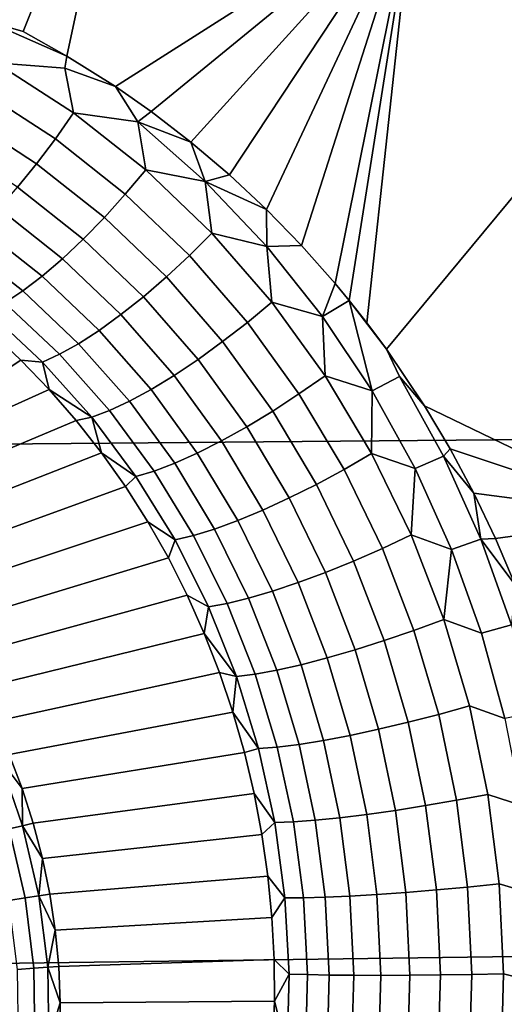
# Model space of a CAD drawing. Header units: metres. Extents: x -240 to 45, y -77 to 27.
# Tile 217 of 656: x -202.923 to -202.318, y -1.949 to -0.719. Entities that reach past the tile are written whole.
import ezdxf

# ---------------------------------------------------------------- set-up
doc = ezdxf.new("R2010")
doc.units = ezdxf.units.M
doc.layers.add('solid_102011X2', color=7, linetype='CONTINUOUS')

msp = doc.modelspace()

# ---------------------------------------------------------------- linework, layer by layer
at = {"layer": 'solid_102011X2'}
for points in [[(-202.964157, -0.720818, 269.033264), (-202.975327, -0.705476, 269.036926), (-202.786819, -0.401964, 268.976715), (-202.919159, -0.733525, 269.019196)], [(-202.786819, -0.401964, 268.976715), (-202.864334, -0.764283, 269.001312), (-202.919159, -0.733525, 269.019196)], [(-202.864334, -0.764283, 269.001312), (-202.786819, -0.401964, 268.976715), (-202.432129, -0.566025, 268.845001), (-202.803818, -0.802437, 268.980957)], [(-202.759323, -0.833574, 268.965576), (-202.803818, -0.802437, 268.980957), (-202.432129, -0.566025, 268.845001)], [(-202.709396, -0.871948, 268.947815), (-202.759323, -0.833574, 268.965576), (-202.432129, -0.566025, 268.845001)], [(-202.661285, -0.912752, 268.930237), (-202.709396, -0.871948, 268.947815), (-202.432129, -0.566025, 268.845001)], [(-202.615173, -0.955777, 268.912933), (-202.661285, -0.912752, 268.930237), (-202.432129, -0.566025, 268.845001)], [(-202.571121, -1.001017, 268.895966), (-202.615173, -0.955777, 268.912933), (-202.432129, -0.566025, 268.845001)], [(-202.529297, -1.048243, 268.879425), (-202.571121, -1.001017, 268.895966), (-202.432129, -0.566025, 268.845001)], [(-202.511749, -1.069468, 268.872375), (-202.529297, -1.048243, 268.879425), (-202.432129, -0.566025, 268.845001)], [(-202.489716, -1.097442, 268.863373), (-202.511749, -1.069468, 268.872375), (-202.432129, -0.566025, 268.845001)], [(-202.489716, -1.097442, 268.863373), (-202.432129, -0.566025, 268.845001), (-202.083939, -0.67063, 268.693451), (-202.465164, -1.130507, 268.85321)], [(-201.44368, -0.592833, 325.894379), (-203.032257, -0.599517, 324.298187), (-203.00383, -1.249483, 324.274841), (-201.415802, -1.235552, 325.871094)], [(-202.417801, -1.200945, 268.83313), (-202.465164, -1.130507, 268.85321), (-202.083939, -0.67063, 268.693451), (-202.13028, -1.339805, 268.705109)], [(-202.964157, -0.720818, 269.033264), (-202.919159, -0.733525, 269.019196), (-202.864334, -0.764283, 269.001312)], [(-202.953064, -0.772573, 269.02536), (-202.964157, -0.720818, 269.033264), (-202.864334, -0.764283, 269.001312), (-202.866898, -0.779541, 269.00174)], [(-202.878738, -0.867781, 268.989685), (-202.972717, -0.80695, 269.02179), (-202.953064, -0.772573, 269.02536), (-202.856049, -0.835285, 268.992798)], [(-202.866898, -0.779541, 269.00174), (-202.856049, -0.835285, 268.992798), (-202.953064, -0.772573, 269.02536)], [(-202.866898, -0.779541, 269.00174), (-202.864334, -0.764283, 269.001312), (-202.803818, -0.802437, 268.980957)], [(-202.856049, -0.835285, 268.992798), (-202.866898, -0.779541, 269.00174), (-202.803818, -0.802437, 268.980957), (-202.775864, -0.846505, 268.970459)], [(-202.902191, -0.898853, 268.981598), (-202.993195, -0.839922, 269.013214), (-202.972717, -0.80695, 269.02179), (-202.878738, -0.867781, 268.989685)], [(-202.775864, -0.846505, 268.970459), (-202.803818, -0.802437, 268.980957), (-202.759323, -0.833574, 268.965576)], [(-202.791458, -0.93692, 268.957977), (-202.878738, -0.867781, 268.989685), (-202.856049, -0.835285, 268.992798), (-202.76593, -0.906556, 268.960632)], [(-202.775864, -0.846505, 268.970459), (-202.76593, -0.906556, 268.960632), (-202.856049, -0.835285, 268.992798)], [(-202.775864, -0.846505, 268.970459), (-202.759323, -0.833574, 268.965576), (-202.709396, -0.871948, 268.947815)], [(-202.925964, -0.927953, 268.968597), (-203.014175, -0.87091, 268.999756), (-202.993195, -0.839922, 269.013214), (-202.902191, -0.898853, 268.981598)], [(-202.775864, -0.846505, 268.970459), (-202.709396, -0.871948, 268.947815), (-202.691605, -0.921003, 268.939911)], [(-202.775864, -0.846505, 268.970459), (-202.691605, -0.921003, 268.939911), (-202.76593, -0.906556, 268.960632)], [(-202.817627, -0.965853, 268.950287), (-202.902191, -0.898853, 268.981598), (-202.878738, -0.867781, 268.989685), (-202.791458, -0.93692, 268.957977)], [(-202.691605, -0.921003, 268.939911), (-202.709396, -0.871948, 268.947815), (-202.661285, -0.912752, 268.930237)], [(-202.843964, -0.992846, 268.937714), (-202.925964, -0.927953, 268.968597), (-202.902191, -0.898853, 268.981598), (-202.817627, -0.965853, 268.950287)], [(-202.711395, -1.013578, 268.927094), (-202.791458, -0.93692, 268.957977), (-202.76593, -0.906556, 268.960632), (-202.683273, -0.985572, 268.929352)], [(-202.691605, -0.921003, 268.939911), (-202.683273, -0.985572, 268.929352), (-202.76593, -0.906556, 268.960632)], [(-202.691605, -0.921003, 268.939911), (-202.661285, -0.912752, 268.930237), (-202.615173, -0.955777, 268.912933)], [(-202.691605, -0.921003, 268.939911), (-202.615173, -0.955777, 268.912933), (-202.614517, -1.00229, 268.9104)], [(-202.691605, -0.921003, 268.939911), (-202.614517, -1.00229, 268.9104), (-202.683273, -0.985572, 268.929352)], [(-202.870026, -1.017425, 268.920471), (-202.949646, -0.954571, 268.950958), (-202.925964, -0.927953, 268.968597), (-202.843964, -0.992846, 268.937714)], [(-202.740036, -1.040165, 268.919769), (-202.817627, -0.965853, 268.950287), (-202.791458, -0.93692, 268.957977), (-202.711395, -1.013578, 268.927094)], [(-202.89534, -1.039158, 268.898834), (-202.972839, -0.978239, 268.929016), (-202.949646, -0.954571, 268.950958), (-202.870026, -1.017425, 268.920471)], [(-202.614517, -1.00229, 268.9104), (-202.615173, -0.955777, 268.912933), (-202.571121, -1.001017, 268.895966)], [(-202.768692, -1.064865, 268.907532), (-202.843964, -0.992846, 268.937714), (-202.817627, -0.965853, 268.950287), (-202.740036, -1.040165, 268.919769)], [(-202.919464, -1.057664, 268.87323), (-202.995132, -0.998541, 268.903076), (-202.972839, -0.978239, 268.929016), (-202.89534, -1.039158, 268.898834)], [(-202.79686, -1.087244, 268.890625), (-202.870026, -1.017425, 268.920471), (-202.843964, -0.992846, 268.937714), (-202.768692, -1.064865, 268.907532)], [(-202.638947, -1.09694, 268.897491), (-202.711395, -1.013578, 268.927094), (-202.683273, -0.985572, 268.929352), (-202.608459, -1.07149, 268.899414)], [(-202.614517, -1.00229, 268.9104), (-202.608459, -1.07149, 268.899414), (-202.683273, -0.985572, 268.929352)], [(-202.941971, -1.072618, 268.844055), (-203.016113, -1.015122, 268.873657), (-202.995132, -0.998541, 268.903076), (-202.919464, -1.057664, 268.87323)], [(-202.544952, -1.089627, 268.882355), (-202.614517, -1.00229, 268.9104), (-202.571121, -1.001017, 268.895966), (-202.529297, -1.048243, 268.879425)], [(-202.614517, -1.00229, 268.9104), (-202.544952, -1.089627, 268.882355), (-202.608459, -1.07149, 268.899414)], [(-202.824036, -1.10691, 268.869263), (-202.89534, -1.039158, 268.898834), (-202.870026, -1.017425, 268.920471), (-202.79686, -1.087244, 268.890625)], [(-202.669815, -1.121004, 268.890503), (-202.740036, -1.040165, 268.919769), (-202.711395, -1.013578, 268.927094), (-202.638947, -1.09694, 268.897491)], [(-202.849747, -1.123517, 268.843903), (-202.919464, -1.057664, 268.87323), (-202.89534, -1.039158, 268.898834), (-202.824036, -1.10691, 268.869263)], [(-202.700516, -1.143259, 268.87854), (-202.768692, -1.064865, 268.907532), (-202.740036, -1.040165, 268.919769), (-202.669815, -1.121004, 268.890503)], [(-202.544952, -1.089627, 268.882355), (-202.529297, -1.048243, 268.879425), (-202.511749, -1.069468, 268.872375)], [(-202.873535, -1.136773, 268.814941), (-202.941971, -1.072618, 268.844055), (-202.919464, -1.057664, 268.87323), (-202.849747, -1.123517, 268.843903)], [(-202.73053, -1.163314, 268.861877), (-202.79686, -1.087244, 268.890625), (-202.768692, -1.064865, 268.907532), (-202.700516, -1.143259, 268.87854)], [(-202.544952, -1.089627, 268.882355), (-202.511749, -1.069468, 268.872375), (-202.483185, -1.182286, 268.85614)], [(-202.489716, -1.097442, 268.863373), (-202.465164, -1.130507, 268.85321), (-202.511749, -1.069468, 268.872375)], [(-202.483185, -1.182286, 268.85614), (-202.511749, -1.069468, 268.872375), (-202.465164, -1.130507, 268.85321), (-202.448761, -1.164504, 268.84613)], [(-202.895004, -1.146446, 268.782898), (-202.962479, -1.083757, 268.811859), (-202.941971, -1.072618, 268.844055), (-202.873535, -1.136773, 268.814941)], [(-202.574448, -1.186208, 268.869598), (-202.638947, -1.09694, 268.897491), (-202.608459, -1.07149, 268.899414), (-202.54187, -1.163488, 268.871216)], [(-202.544952, -1.089627, 268.882355), (-202.54187, -1.163488, 268.871216), (-202.608459, -1.07149, 268.899414)], [(-202.962479, -1.083757, 268.811859), (-202.895004, -1.146446, 268.782898), (-202.921936, -1.143965, 268.752441), (-202.958984, -1.109312, 268.768555)], [(-202.759308, -1.180816, 268.840759), (-202.824036, -1.10691, 268.869263), (-202.79686, -1.087244, 268.890625), (-202.73053, -1.163314, 268.861877)], [(-202.544952, -1.089627, 268.882355), (-202.483185, -1.182286, 268.85614), (-202.54187, -1.163488, 268.871216)], [(-202.607285, -1.2076, 268.862854), (-202.669815, -1.121004, 268.890503), (-202.638947, -1.09694, 268.897491), (-202.574448, -1.186208, 268.869598)], [(-202.921936, -1.143965, 268.752441), (-203.174957, -1.310769, 268.015686), (-203.210388, -1.282758, 268.020966), (-202.958984, -1.109312, 268.768555)], [(-202.786362, -1.19546, 268.815582), (-202.849747, -1.123517, 268.843903), (-202.824036, -1.10691, 268.869263), (-202.759308, -1.180816, 268.840759)], [(-202.811203, -1.206986, 268.786743), (-202.873535, -1.136773, 268.814941), (-202.849747, -1.123517, 268.843903), (-202.786362, -1.19546, 268.815582)], [(-202.639786, -1.227288, 268.851166), (-202.700516, -1.143259, 268.87854), (-202.669815, -1.121004, 268.890503), (-202.607285, -1.2076, 268.862854)], [(-202.448761, -1.164504, 268.84613), (-202.465164, -1.130507, 268.85321), (-202.417801, -1.200945, 268.83313)], [(-202.833405, -1.215194, 268.754822), (-202.895004, -1.146446, 268.782898), (-202.873535, -1.136773, 268.814941), (-202.811203, -1.206986, 268.786743)], [(-202.671371, -1.244926, 268.834686), (-202.73053, -1.163314, 268.861877), (-202.700516, -1.143259, 268.87854), (-202.639786, -1.227288, 268.851166)], [(-202.921936, -1.143965, 268.752441), (-202.88652, -1.180664, 268.736572), (-203.174957, -1.310769, 268.015686)], [(-202.895004, -1.146446, 268.782898), (-202.88652, -1.180664, 268.736572), (-202.921936, -1.143965, 268.752441)], [(-202.833405, -1.215194, 268.754822), (-202.88652, -1.180664, 268.736572), (-202.895004, -1.146446, 268.782898)], [(-202.701508, -1.260205, 268.813751), (-202.759308, -1.180816, 268.840759), (-202.73053, -1.163314, 268.861877), (-202.671371, -1.244926, 268.834686)], [(-202.518143, -1.280581, 268.843842), (-202.574448, -1.186208, 268.869598), (-202.54187, -1.163488, 268.871216), (-202.483719, -1.260737, 268.845215)], [(-202.483185, -1.182286, 268.85614), (-202.483719, -1.260737, 268.845215), (-202.54187, -1.163488, 268.871216)], [(-202.393875, -1.264204, 268.822113), (-202.429382, -1.279531, 268.832123), (-202.483185, -1.182286, 268.85614), (-202.448761, -1.164504, 268.84613)], [(-202.393875, -1.264204, 268.822113), (-202.448761, -1.164504, 268.84613), (-202.417801, -1.200945, 268.83313), (-202.38559, -1.254945, 268.819061)], [(-202.852859, -1.219336, 268.720917), (-203.141068, -1.340678, 268.010681), (-203.174957, -1.310769, 268.015686), (-202.88652, -1.180664, 268.736572)], [(-202.833405, -1.215194, 268.754822), (-202.852859, -1.219336, 268.720917), (-202.88652, -1.180664, 268.736572)], [(-202.72966, -1.272855, 268.788696), (-202.786362, -1.19546, 268.815582), (-202.759308, -1.180816, 268.840759), (-202.701508, -1.260205, 268.813751)], [(-202.552673, -1.29918, 268.837311), (-202.607285, -1.2076, 268.862854), (-202.574448, -1.186208, 268.869598), (-202.518143, -1.280581, 268.843842)], [(-202.483185, -1.182286, 268.85614), (-202.429382, -1.279531, 268.832123), (-202.483719, -1.260737, 268.845215)], [(-202.755341, -1.282655, 268.759949), (-202.811203, -1.206986, 268.786743), (-202.786362, -1.19546, 268.815582), (-202.72966, -1.272855, 268.788696)], [(-202.38559, -1.254945, 268.819061), (-202.417801, -1.200945, 268.83313), (-202.13028, -1.339805, 268.705109)], [(-202.833405, -1.215194, 268.754822), (-202.82103, -1.259838, 268.705688), (-202.852859, -1.219336, 268.720917)], [(-202.778076, -1.289433, 268.728058), (-202.833405, -1.215194, 268.754822), (-202.811203, -1.206986, 268.786743), (-202.755341, -1.282655, 268.759949)], [(-202.778076, -1.289433, 268.728058), (-202.82103, -1.259838, 268.705688), (-202.833405, -1.215194, 268.754822)], [(-202.5867, -1.31621, 268.825806), (-202.639786, -1.227288, 268.851166), (-202.607285, -1.2076, 268.862854), (-202.552673, -1.29918, 268.837311)], [(-202.82103, -1.259838, 268.705688), (-203.10881, -1.372397, 268.005951), (-203.141068, -1.340678, 268.010681), (-202.852859, -1.219336, 268.720917)], [(-202.619629, -1.331369, 268.809479), (-202.671371, -1.244926, 268.834686), (-202.639786, -1.227288, 268.851166), (-202.5867, -1.31621, 268.825806)], [(-201.415802, -1.235552, 325.871094), (-203.00383, -1.249483, 324.274841), (-202.955475, -1.897507, 324.235138), (-201.368347, -1.87635, 325.831482)], [(-202.650894, -1.344393, 268.788635), (-202.701508, -1.260205, 268.813751), (-202.671371, -1.244926, 268.834686), (-202.619629, -1.331369, 268.809479)], [(-202.791168, -1.302081, 268.690857), (-203.078308, -1.405834, 268.001556), (-203.10881, -1.372397, 268.005951), (-202.82103, -1.259838, 268.705688)], [(-202.778076, -1.289433, 268.728058), (-202.791168, -1.302081, 268.690857), (-202.82103, -1.259838, 268.705688)], [(-202.679916, -1.355052, 268.763641), (-202.72966, -1.272855, 268.788696), (-202.701508, -1.260205, 268.813751), (-202.650894, -1.344393, 268.788635)], [(-202.4702, -1.379271, 268.820557), (-202.518143, -1.280581, 268.843842), (-202.483719, -1.260737, 268.845215), (-202.434204, -1.362426, 268.821777)], [(-202.429382, -1.279531, 268.832123), (-202.434204, -1.362426, 268.821777), (-202.483719, -1.260737, 268.845215)], [(-202.34726, -1.367851, 268.800598), (-202.383713, -1.380657, 268.810547), (-202.429382, -1.279531, 268.832123), (-202.393875, -1.264204, 268.822113)], [(-202.393875, -1.264204, 268.822113), (-202.38559, -1.254945, 268.819061), (-202.355942, -1.310326, 268.805786)], [(-202.393875, -1.264204, 268.822113), (-202.355942, -1.310326, 268.805786), (-202.34726, -1.367851, 268.800598)], [(-202.355942, -1.310326, 268.805786), (-202.38559, -1.254945, 268.819061), (-202.13028, -1.339805, 268.705109)], [(-202.706207, -1.363159, 268.734955), (-202.755341, -1.282655, 268.759949), (-202.72966, -1.272855, 268.788696), (-202.679916, -1.355052, 268.763641)], [(-202.778076, -1.289433, 268.728058), (-202.729309, -1.368572, 268.703033), (-202.763321, -1.345894, 268.676636), (-202.791168, -1.302081, 268.690857)], [(-202.729309, -1.368572, 268.703033), (-202.778076, -1.289433, 268.728058), (-202.755341, -1.282655, 268.759949), (-202.706207, -1.363159, 268.734955)], [(-202.506165, -1.394984, 268.814209), (-202.552673, -1.29918, 268.837311), (-202.518143, -1.280581, 268.843842), (-202.4702, -1.379271, 268.820557)], [(-202.429382, -1.279531, 268.832123), (-202.383713, -1.380657, 268.810547), (-202.434204, -1.362426, 268.821777)], [(-202.763321, -1.345894, 268.676636), (-203.049637, -1.440891, 267.997437), (-203.078308, -1.405834, 268.001556), (-202.791168, -1.302081, 268.690857)], [(-202.541458, -1.409288, 268.802826), (-202.5867, -1.31621, 268.825806), (-202.552673, -1.29918, 268.837311), (-202.506165, -1.394984, 268.814209)], [(-202.328903, -1.366871, 268.793365), (-202.355942, -1.310326, 268.805786), (-202.13028, -1.339805, 268.705109)], [(-202.34726, -1.367851, 268.800598), (-202.355942, -1.310326, 268.805786), (-202.328903, -1.366871, 268.793365)], [(-202.575485, -1.421934, 268.786591), (-202.619629, -1.331369, 268.809479), (-202.5867, -1.31621, 268.825806), (-202.541458, -1.409288, 268.802826)], [(-202.607635, -1.432698, 268.765808), (-202.650894, -1.344393, 268.788635), (-202.619629, -1.331369, 268.809479), (-202.575485, -1.421934, 268.786591)], [(-202.304474, -1.424548, 268.781799), (-202.328903, -1.366871, 268.793365), (-202.13028, -1.339805, 268.705109)], [(-202.73761, -1.391174, 268.663025), (-203.022873, -1.477464, 267.993652), (-203.049637, -1.440891, 267.997437), (-202.763321, -1.345894, 268.676636)], [(-202.729309, -1.368572, 268.703033), (-202.73761, -1.391174, 268.663025), (-202.763321, -1.345894, 268.676636)], [(-202.637329, -1.441392, 268.740875), (-202.679916, -1.355052, 268.763641), (-202.650894, -1.344393, 268.788635), (-202.607635, -1.432698, 268.765808)], [(-202.687378, -1.451997, 268.680206), (-202.729309, -1.368572, 268.703033), (-202.706207, -1.363159, 268.734955), (-202.664062, -1.447863, 268.712158)], [(-202.664062, -1.447863, 268.712158), (-202.706207, -1.363159, 268.734955), (-202.679916, -1.355052, 268.763641), (-202.637329, -1.441392, 268.740875)], [(-202.43074, -1.481525, 268.800171), (-202.4702, -1.379271, 268.820557), (-202.434204, -1.362426, 268.821777), (-202.393448, -1.467779, 268.801239)], [(-202.383713, -1.380657, 268.810547), (-202.393448, -1.467779, 268.801239), (-202.434204, -1.362426, 268.821777)], [(-202.729309, -1.368572, 268.703033), (-202.687378, -1.451997, 268.680206), (-202.714066, -1.437739, 268.650146), (-202.73761, -1.391174, 268.663025)], [(-202.309036, -1.474749, 268.781891), (-202.346252, -1.484974, 268.791779), (-202.383713, -1.380657, 268.810547), (-202.34726, -1.367851, 268.800598)], [(-202.34726, -1.367851, 268.800598), (-202.328903, -1.366871, 268.793365), (-202.304474, -1.424548, 268.781799)], [(-202.34726, -1.367851, 268.800598), (-202.304474, -1.424548, 268.781799), (-202.309036, -1.474749, 268.781891)], [(-202.46788, -1.494279, 268.793915), (-202.506165, -1.394984, 268.814209), (-202.4702, -1.379271, 268.820557), (-202.43074, -1.481525, 268.800171)], [(-202.383713, -1.380657, 268.810547), (-202.346252, -1.484974, 268.791779), (-202.393448, -1.467779, 268.801239)], [(-202.714066, -1.437739, 268.650146), (-202.998093, -1.515447, 267.990204), (-203.022873, -1.477464, 267.993652), (-202.73761, -1.391174, 268.663025)], [(-202.504196, -1.505816, 268.782623), (-202.541458, -1.409288, 268.802826), (-202.506165, -1.394984, 268.814209), (-202.46788, -1.494279, 268.793915)], [(-202.539078, -1.515934, 268.766449), (-202.575485, -1.421934, 268.786591), (-202.541458, -1.409288, 268.802826), (-202.504196, -1.505816, 268.782623)], [(-202.571899, -1.524455, 268.745697), (-202.607635, -1.432698, 268.765808), (-202.575485, -1.421934, 268.786591), (-202.539078, -1.515934, 268.766449)], [(-202.692764, -1.48548, 268.638062), (-202.975388, -1.554729, 267.987091), (-202.998093, -1.515447, 267.990204), (-202.714066, -1.437739, 268.650146)], [(-202.687378, -1.451997, 268.680206), (-202.692764, -1.48548, 268.638062), (-202.714066, -1.437739, 268.650146)], [(-202.602097, -1.531229, 268.720734), (-202.637329, -1.441392, 268.740875), (-202.607635, -1.432698, 268.765808), (-202.571899, -1.524455, 268.745697)], [(-202.652496, -1.539095, 268.659943), (-202.687378, -1.451997, 268.680206), (-202.664062, -1.447863, 268.712158), (-202.62912, -1.536138, 268.691986)], [(-202.62912, -1.536138, 268.691986), (-202.664062, -1.447863, 268.712158), (-202.637329, -1.441392, 268.740875), (-202.602097, -1.531229, 268.720734)], [(-202.652496, -1.539095, 268.659943), (-202.692764, -1.48548, 268.638062), (-202.687378, -1.451997, 268.680206)], [(-202.399826, -1.586578, 268.782959), (-202.43074, -1.481525, 268.800171), (-202.393448, -1.467779, 268.801239), (-202.361511, -1.576005, 268.783936)], [(-202.317047, -1.591777, 268.776062), (-202.361511, -1.576005, 268.783936), (-202.393448, -1.467779, 268.801239), (-202.346252, -1.484974, 268.791779)], [(-202.279221, -1.584183, 268.766266), (-202.317047, -1.591777, 268.776062), (-202.346252, -1.484974, 268.791779), (-202.309036, -1.474749, 268.781891)], [(-202.673721, -1.534227, 268.626892), (-202.954803, -1.595193, 267.984344), (-202.975388, -1.554729, 267.987091), (-202.692764, -1.48548, 268.638062)], [(-202.652496, -1.539095, 268.659943), (-202.673721, -1.534227, 268.626892), (-202.692764, -1.48548, 268.638062)], [(-202.437866, -1.596323, 268.776764), (-202.46788, -1.494279, 268.793915), (-202.43074, -1.481525, 268.800171), (-202.399826, -1.586578, 268.782959)], [(-202.474976, -1.605069, 268.765503), (-202.504196, -1.505816, 268.782623), (-202.46788, -1.494279, 268.793915), (-202.437866, -1.596323, 268.776764)], [(-202.510498, -1.612664, 268.749329), (-202.539078, -1.515934, 268.766449), (-202.504196, -1.505816, 268.782623), (-202.474976, -1.605069, 268.765503)], [(-202.574326, -1.623886, 268.703552), (-202.602097, -1.531229, 268.720734), (-202.571899, -1.524455, 268.745697), (-202.543808, -1.618973, 268.728577)], [(-202.543808, -1.618973, 268.728577), (-202.571899, -1.524455, 268.745697), (-202.539078, -1.515934, 268.766449), (-202.510498, -1.612664, 268.749329)], [(-202.656998, -1.583864, 268.616638), (-202.936417, -1.636722, 267.981964), (-202.954803, -1.595193, 267.984344), (-202.673721, -1.534227, 268.626892)], [(-202.652496, -1.539095, 268.659943), (-202.656998, -1.583864, 268.616638), (-202.673721, -1.534227, 268.626892)], [(-202.624878, -1.629205, 268.642639), (-202.652496, -1.539095, 268.659943), (-202.62912, -1.536138, 268.691986), (-202.601501, -1.627317, 268.674744)], [(-202.601501, -1.627317, 268.674744), (-202.62912, -1.536138, 268.691986), (-202.602097, -1.531229, 268.720734), (-202.574326, -1.623886, 268.703552)], [(-202.624878, -1.629205, 268.642639), (-202.656998, -1.583864, 268.616638), (-202.652496, -1.539095, 268.659943)], [(-202.642593, -1.634219, 268.607391), (-202.920288, -1.679193, 267.97995), (-202.936417, -1.636722, 267.981964), (-202.656998, -1.583864, 268.616638)], [(-202.624878, -1.629205, 268.642639), (-202.642593, -1.634219, 268.607391), (-202.656998, -1.583864, 268.616638)], [(-202.377472, -1.693684, 268.769196), (-202.399826, -1.586578, 268.782959), (-202.361511, -1.576005, 268.783936), (-202.338409, -1.686339, 268.770111)], [(-202.296143, -1.700396, 268.763611), (-202.338409, -1.686339, 268.770111), (-202.361511, -1.576005, 268.783936), (-202.317047, -1.591777, 268.776062)], [(-202.453827, -1.70634, 268.75177), (-202.474976, -1.605069, 268.765503), (-202.437866, -1.596323, 268.776764), (-202.416168, -1.70039, 268.763031)], [(-202.416168, -1.70039, 268.763031), (-202.437866, -1.596323, 268.776764), (-202.399826, -1.586578, 268.782959), (-202.377472, -1.693684, 268.769196)], [(-202.489792, -1.711429, 268.735565), (-202.510498, -1.612664, 268.749329), (-202.474976, -1.605069, 268.765503), (-202.453827, -1.70634, 268.75177)], [(-202.554108, -1.718684, 268.689697), (-202.574326, -1.623886, 268.703552), (-202.543808, -1.618973, 268.728577), (-202.523407, -1.715568, 268.714783)], [(-202.523407, -1.715568, 268.714783), (-202.543808, -1.618973, 268.728577), (-202.510498, -1.612664, 268.749329), (-202.489792, -1.711429, 268.735565)], [(-202.630524, -1.685178, 268.599182), (-202.906433, -1.722482, 267.978302), (-202.920288, -1.679193, 267.97995), (-202.642593, -1.634219, 268.607391)], [(-202.624878, -1.629205, 268.642639), (-202.604645, -1.721648, 268.628601), (-202.630524, -1.685178, 268.599182), (-202.642593, -1.634219, 268.607391)], [(-202.604645, -1.721648, 268.628601), (-202.624878, -1.629205, 268.642639), (-202.601501, -1.627317, 268.674744), (-202.581345, -1.720723, 268.660797)], [(-202.581345, -1.720723, 268.660797), (-202.601501, -1.627317, 268.674744), (-202.574326, -1.623886, 268.703552), (-202.554108, -1.718684, 268.689697)], [(-202.949448, -1.640726, 267.956299), (-202.9198, -1.725509, 267.952698), (-202.936584, -1.729612, 267.929291), (-202.965759, -1.646201, 267.932831)], [(-202.949448, -1.640726, 267.956299), (-202.936417, -1.636722, 267.981964), (-202.920288, -1.679193, 267.97995)], [(-202.949448, -1.640726, 267.956299), (-202.920288, -1.679193, 267.97995), (-202.9198, -1.725509, 267.952698)], [(-202.9198, -1.725509, 267.952698), (-202.920288, -1.679193, 267.97995), (-202.906433, -1.722482, 267.978302)], [(-202.620789, -1.736596, 268.592102), (-202.894928, -1.766461, 267.977051), (-202.906433, -1.722482, 267.978302), (-202.630524, -1.685178, 268.599182)], [(-202.604645, -1.721648, 268.628601), (-202.620789, -1.736596, 268.592102), (-202.630524, -1.685178, 268.599182)], [(-202.402802, -1.805793, 268.75293), (-202.416168, -1.70039, 268.763031), (-202.377472, -1.693684, 268.769196), (-202.363693, -1.802139, 268.759094)], [(-202.363693, -1.802139, 268.759094), (-202.377472, -1.693684, 268.769196), (-202.338409, -1.686339, 268.770111), (-202.324158, -1.798056, 268.76004)], [(-202.283508, -1.810188, 268.754608), (-202.324158, -1.798056, 268.76004), (-202.338409, -1.686339, 268.770111), (-202.296143, -1.700396, 268.763611)], [(-202.47699, -1.811562, 268.725433), (-202.489792, -1.711429, 268.735565), (-202.453827, -1.70634, 268.75177), (-202.440781, -1.808952, 268.741638)], [(-202.440781, -1.808952, 268.741638), (-202.453827, -1.70634, 268.75177), (-202.416168, -1.70039, 268.763031), (-202.402802, -1.805793, 268.75293)], [(-202.591934, -1.815746, 268.618134), (-202.604645, -1.721648, 268.628601), (-202.581345, -1.720723, 268.660797), (-202.568756, -1.815686, 268.650452)], [(-202.568756, -1.815686, 268.650452), (-202.581345, -1.720723, 268.660797), (-202.554108, -1.718684, 268.689697), (-202.541534, -1.814958, 268.679413)], [(-202.541534, -1.814958, 268.679413), (-202.554108, -1.718684, 268.689697), (-202.523407, -1.715568, 268.714783), (-202.510773, -1.813576, 268.704559)], [(-202.510773, -1.813576, 268.704559), (-202.523407, -1.715568, 268.714783), (-202.489792, -1.711429, 268.735565), (-202.47699, -1.811562, 268.725433)], [(-202.936584, -1.729612, 267.929291), (-202.916489, -1.815709, 267.927216), (-202.936752, -1.818997, 267.906616), (-202.956436, -1.734697, 267.90863)], [(-202.9198, -1.725509, 267.952698), (-202.899368, -1.813022, 267.950592), (-202.916489, -1.815709, 267.927216), (-202.936584, -1.729612, 267.929291)], [(-202.9198, -1.725509, 267.952698), (-202.906433, -1.722482, 267.978302), (-202.894928, -1.766461, 267.977051)], [(-202.9198, -1.725509, 267.952698), (-202.894928, -1.766461, 267.977051), (-202.899368, -1.813022, 267.950592)], [(-202.604645, -1.721648, 268.628601), (-202.591934, -1.815746, 268.618134), (-202.613388, -1.788362, 268.586121), (-202.620789, -1.736596, 268.592102)], [(-202.613388, -1.788362, 268.586121), (-202.885773, -1.811002, 267.976196), (-202.894928, -1.766461, 267.977051), (-202.620789, -1.736596, 268.592102)], [(-202.899368, -1.813022, 267.950592), (-202.894928, -1.766461, 267.977051), (-202.885773, -1.811002, 267.976196)], [(-202.608322, -1.840349, 268.581299), (-202.879013, -1.855974, 267.975708), (-202.885773, -1.811002, 267.976196), (-202.613388, -1.788362, 268.586121)], [(-202.591934, -1.815746, 268.618134), (-202.608322, -1.840349, 268.581299), (-202.613388, -1.788362, 268.586121)], [(-202.435791, -1.912245, 268.735352), (-202.440781, -1.808952, 268.741638), (-202.402802, -1.805793, 268.75293), (-202.39769, -1.911862, 268.746674)], [(-202.39769, -1.911862, 268.746674), (-202.402802, -1.805793, 268.75293), (-202.363693, -1.802139, 268.759094), (-202.358429, -1.911261, 268.752899)], [(-202.358429, -1.911261, 268.752899), (-202.363693, -1.802139, 268.759094), (-202.324158, -1.798056, 268.76004), (-202.318695, -1.910453, 268.753876)], [(-202.279114, -1.920531, 268.749207), (-202.318695, -1.910453, 268.753876), (-202.324158, -1.798056, 268.76004), (-202.283508, -1.810188, 268.754608)], [(-202.916489, -1.815709, 267.927216), (-202.905701, -1.903482, 267.926636), (-202.926193, -1.904939, 267.906036), (-202.936752, -1.818997, 267.906616)], [(-202.899368, -1.813022, 267.950592), (-202.888397, -1.902239, 267.950012), (-202.905701, -1.903482, 267.926636), (-202.916489, -1.815709, 267.927216)], [(-202.899368, -1.813022, 267.950592), (-202.885773, -1.811002, 267.976196), (-202.879013, -1.855974, 267.975708)], [(-202.899368, -1.813022, 267.950592), (-202.879013, -1.855974, 267.975708), (-202.888397, -1.902239, 267.950012)], [(-202.591934, -1.815746, 268.618134), (-202.586792, -1.910801, 268.611481), (-202.605591, -1.892443, 268.577698), (-202.608322, -1.840349, 268.581299)], [(-202.586792, -1.910801, 268.611481), (-202.591934, -1.815746, 268.618134), (-202.568756, -1.815686, 268.650452), (-202.563736, -1.911527, 268.64386)], [(-202.563736, -1.911527, 268.64386), (-202.568756, -1.815686, 268.650452), (-202.541534, -1.814958, 268.679413), (-202.536606, -1.912042, 268.672913)], [(-202.536606, -1.912042, 268.672913), (-202.541534, -1.814958, 268.679413), (-202.510773, -1.813576, 268.704559), (-202.505875, -1.912336, 268.69812)], [(-202.505875, -1.912336, 268.69812), (-202.510773, -1.813576, 268.704559), (-202.47699, -1.811562, 268.725433), (-202.472061, -1.912404, 268.719055)], [(-202.472061, -1.912404, 268.719055), (-202.47699, -1.811562, 268.725433), (-202.440781, -1.808952, 268.741638), (-202.435791, -1.912245, 268.735352)], [(-202.605591, -1.892443, 268.577698), (-202.87468, -1.901245, 267.975616), (-202.879013, -1.855974, 267.975708), (-202.608322, -1.840349, 268.581299)], [(-202.888397, -1.902239, 267.950012), (-202.879013, -1.855974, 267.975708), (-202.87468, -1.901245, 267.975616)], [(-201.368347, -1.87635, 325.831482), (-202.955475, -1.897507, 324.235138), (-202.887222, -2.542579, 324.179077), (-201.301376, -2.514231, 325.775604)], [(-202.605148, -1.944524, 268.575256), (-202.872772, -1.946681, 267.975891), (-202.87468, -1.901245, 267.975616), (-202.605591, -1.892443, 268.577698)], [(-202.586792, -1.910801, 268.611481), (-202.605148, -1.944524, 268.575256), (-202.605591, -1.892443, 268.577698)], [(-202.955475, -1.897507, 324.235138), (-204.526657, -1.918983, 322.635712), (-204.457138, -2.571356, 322.579468), (-202.887222, -2.542579, 324.179077)], [(-202.905701, -1.903482, 267.926636), (-202.904343, -1.991901, 267.927582), (-202.924866, -1.991514, 267.906982), (-202.926193, -1.904939, 267.906036)], [(-202.888397, -1.902239, 267.950012), (-202.887024, -1.992113, 267.950958), (-202.904343, -1.991901, 267.927582), (-202.905701, -1.903482, 267.926636)], [(-202.888397, -1.902239, 267.950012), (-202.87468, -1.901245, 267.975616), (-202.872772, -1.946681, 267.975891)], [(-202.888397, -1.902239, 267.950012), (-202.872772, -1.946681, 267.975891), (-202.887024, -1.992113, 267.950958)], [(-202.589264, -2.006112, 268.608795), (-202.605148, -1.944524, 268.575256), (-202.586792, -1.910801, 268.611481)], [(-202.589264, -2.006112, 268.608795), (-202.586792, -1.910801, 268.611481), (-202.563736, -1.911527, 268.64386), (-202.56633, -2.00757, 268.641235)], [(-202.56633, -2.00757, 268.641235), (-202.563736, -1.911527, 268.64386), (-202.536606, -1.912042, 268.672913), (-202.539322, -2.009277, 268.670349)], [(-202.539322, -2.009277, 268.670349), (-202.536606, -1.912042, 268.672913), (-202.505875, -1.912336, 268.69812), (-202.508698, -2.011205, 268.695618)], [(-202.508698, -2.011205, 268.695618), (-202.505875, -1.912336, 268.69812), (-202.472061, -1.912404, 268.719055), (-202.475006, -2.013318, 268.716644)], [(-202.475006, -2.013318, 268.716644), (-202.472061, -1.912404, 268.719055), (-202.435791, -1.912245, 268.735352), (-202.438843, -2.01558, 268.733002)], [(-202.438843, -2.01558, 268.733002), (-202.435791, -1.912245, 268.735352), (-202.39769, -1.911862, 268.746674), (-202.400833, -2.017952, 268.744415)], [(-202.400833, -2.017952, 268.744415), (-202.39769, -1.911862, 268.746674), (-202.358429, -1.911261, 268.752899), (-202.361664, -2.020391, 268.750702)], [(-202.361664, -2.020391, 268.750702), (-202.358429, -1.911261, 268.752899), (-202.318695, -1.910453, 268.753876), (-202.321991, -2.022855, 268.75174)], [(-202.282913, -2.030822, 268.747528), (-202.321991, -2.022855, 268.75174), (-202.318695, -1.910453, 268.753876), (-202.279114, -1.920531, 268.749207)], [(-202.887024, -1.992113, 267.950958), (-202.872772, -1.946681, 267.975891), (-202.873291, -1.99215, 267.976593)], [(-202.60701, -1.996478, 268.574066), (-202.873291, -1.99215, 267.976593), (-202.872772, -1.946681, 267.975891), (-202.605148, -1.944524, 268.575256)], [(-202.589264, -2.006112, 268.608795), (-202.60701, -1.996478, 268.574066), (-202.605148, -1.944524, 268.575256)]]:
    msp.add_3dface(points, dxfattribs=at)

doc.saveas('drawing.dxf')
